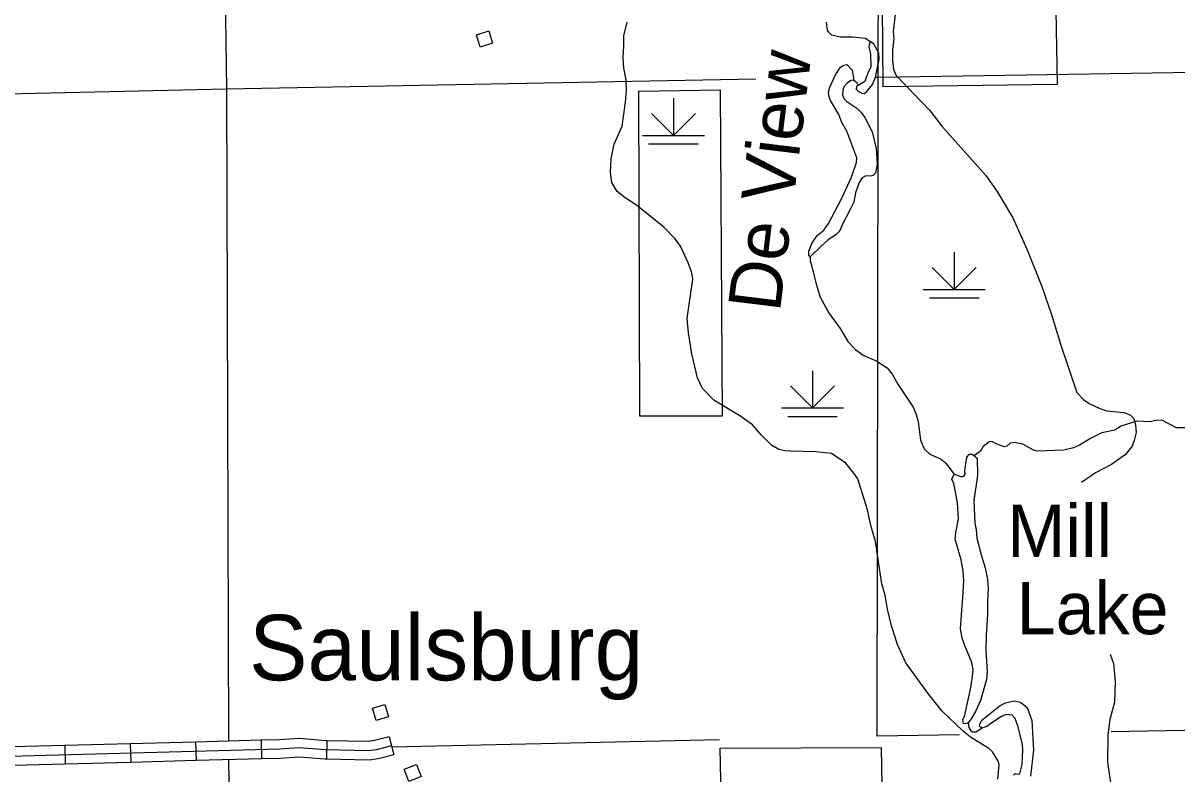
# Model space of a CAD drawing. Extents: x 1084508 to 1142749, y 1057638 to 1093403.
# Drawn here: x 1098889 to 1101810, y 1083802 to 1085702 of the extents above; entities that cross this region are included whole.
import ezdxf

# ---------------------------------------------------------------- set-up
doc = ezdxf.new("R2010")
doc.units = 0
for name, color, linetype in [('Level 25', 7, 'Continuous'), ('Level 32', 7, 'Continuous'), ('Level 35', 7, 'Continuous'), ('Level 44', 7, 'Continuous'), ('Level 47', 7, 'Continuous'), ('Level 5', 7, 'Continuous'), ('Level 56', 7, 'Continuous'), ('Level 7', 7, 'Continuous')]:
    doc.layers.add(name, color=color, linetype=linetype)

msp = doc.modelspace()

# ---------------------------------------------------------------- linework, layer by layer
at = {"layer": 'Level 32'}
for p, q in [((1098994.7, 1083874), (1098996, 1083826.9)), ((1099160.4, 1083878.4), (1099161.6, 1083831.4)), ((1099326, 1083882.9), (1099327.3, 1083835.8)), ((1099491.7, 1083887.4), (1099493, 1083840.3)), ((1099658.1, 1083886.2), (1099657.3, 1083839.2)), ((1099816.2, 1083896.1), (1099827.9, 1083850.5))]:
    msp.add_line(p, q, dxfattribs=at)
for points in [[(1099822, 1083873.3), (1099783.3, 1083863.4), (1099763.9, 1083860.9), (1099654.1, 1083862.8), (1099588.2, 1083868.4), (1099539.2, 1083865.1), (1098791.7, 1083845)], [(1098994.7, 1083874), (1098829, 1083869.5)], [(1099160.4, 1083878.4), (1098994.7, 1083874)], [(1099326, 1083882.9), (1099160.4, 1083878.4)], [(1099491.7, 1083887.4), (1099326, 1083882.9)], [(1099658.1, 1083886.2), (1099655.3, 1083886.3), (1099588.4, 1083892), (1099538.1, 1083888.6), (1099491.7, 1083887.4)], [(1099816.2, 1083896.1), (1099778.9, 1083886.5), (1099762.6, 1083884.5), (1099658.1, 1083886.2)], [(1099657.3, 1083839.2), (1099652.9, 1083839.2), (1099588, 1083844.8), (1099540.3, 1083841.6), (1099493, 1083840.3)], [(1099827.9, 1083850.5), (1099787.7, 1083840.2), (1099765.2, 1083837.4), (1099657.3, 1083839.2)], [(1098996, 1083826.9), (1098830.3, 1083822.4)], [(1099161.6, 1083831.4), (1098996, 1083826.9)], [(1099327.3, 1083835.8), (1099161.6, 1083831.4)], [(1099493, 1083840.3), (1099327.3, 1083835.8)]]:
    msp.add_lwpolyline(points, dxfattribs=at)
at = {"layer": 'Level 35'}
for points in [[(1100921.7, 1085704.7), (1100924.8, 1085684.3), (1100928.1, 1085679), (1100935.2, 1085672.9), (1100958, 1085667.3), (1100988.8, 1085667.6), (1101021.6, 1085663.8), (1101033.2, 1085655.6)], [(1101002.8, 1085544.2), (1100998.7, 1085542.5), (1100998.3, 1085535.2), (1101004.1, 1085529.1), (1101012.4, 1085524.9), (1101017.8, 1085524.5), (1101024, 1085528.1), (1101039.2, 1085546.8), (1101046.8, 1085565.6), (1101055.9, 1085610), (1101055.1, 1085626), (1101043.1, 1085649.3), (1101033.2, 1085655.6), (1101030.4, 1085643.3), (1101034.4, 1085624.2), (1101034.7, 1085591.4), (1101026.7, 1085574.2), (1101022.4, 1085562.1), (1101019.8, 1085554.1), (1101002.8, 1085544.2)], [(1100992, 1085557.7), (1100985.4, 1085556.6), (1100976.1, 1085551), (1100966.4, 1085541.2), (1100964.4, 1085532.7), (1100963.5, 1085519.7), (1100966.9, 1085511.3), (1100974.1, 1085504), (1100999.7, 1085487.1), (1101011.1, 1085474.8), (1101020.9, 1085461.3), (1101038.6, 1085427.4), (1101048.9, 1085384.9), (1101050.7, 1085345), (1101047, 1085322.2), (1101041.2, 1085316.6), (1101034.6, 1085314.9), (1101022.3, 1085315.8), (1101013.4, 1085310.5), (1101005.5, 1085298.6), (1100996.5, 1085273.1), (1100992.2, 1085249.4), (1100983, 1085230.2), (1100961.8, 1085190.2), (1100959.3, 1085182.3), (1100953.8, 1085173.9), (1100947.4, 1085167.5), (1100926.5, 1085152.7), (1100910.5, 1085138.7), (1100881.2, 1085110.4), (1100878.2, 1085115.4), (1100878.2, 1085124.8), (1100885.8, 1085144.9), (1100899.1, 1085164.5), (1100916, 1085178.5), (1100928.1, 1085194.9), (1100960.5, 1085257.3), (1100986, 1085312.2), (1100998.7, 1085349.7), (1100999.6, 1085361.1), (1100974.7, 1085429), (1100961.8, 1085450.4), (1100954, 1085471), (1100933.1, 1085506.6), (1100929.7, 1085515.6), (1100927.8, 1085527.8), (1100930.9, 1085540.5), (1100945.7, 1085571.5), (1100958, 1085591.1), (1100966.7, 1085595.7), (1100974.5, 1085597.2), (1100987.8, 1085583.1), (1100992, 1085557.7)], [(1100992, 1085557.7), (1100999, 1085553.2), (1101002.8, 1085544.2)], [(1100881.2, 1085110.4), (1100881.8, 1085101), (1100885.2, 1085089.7), (1100896, 1085044.7), (1100906.5, 1085008.5), (1100929.7, 1084967.3), (1100957.5, 1084929), (1100976.7, 1084896.5), (1100995.9, 1084876.6), (1101016.1, 1084861.7), (1101049.9, 1084846.7), (1101076.8, 1084829.5), (1101088.9, 1084814.1), (1101103.5, 1084788.4), (1101142, 1084730), (1101148.7, 1084714.1), (1101154.7, 1084693.8), (1101160.8, 1084647), (1101170.2, 1084625), (1101184.1, 1084611.5), (1101211.8, 1084599.4), (1101224.4, 1084589.7), (1101246.3, 1084561)], [(1101839.7, 1084678.4), (1101808.6, 1084677.8), (1101771.6, 1084697.5), (1101757.4, 1084696.8), (1101741.2, 1084693.2), (1101708.7, 1084695.1), (1101667.6, 1084682.2), (1101653.1, 1084672.1), (1101620, 1084665.4), (1101591.5, 1084651.1), (1101563.6, 1084634.5), (1101547.8, 1084627.1), (1101523.8, 1084621.4), (1101455.9, 1084618.8), (1101446.7, 1084621.6), (1101419.9, 1084636.6), (1101399, 1084641), (1101388, 1084638.8), (1101379.4, 1084632), (1101373.2, 1084629.9), (1101352.5, 1084637.8), (1101341.4, 1084643.5), (1101334.5, 1084642.6), (1101319.7, 1084630.6), (1101312.5, 1084619), (1101297.8, 1084607.6)], [(1101246.3, 1084561), (1101265.7, 1084554.3), (1101271.3, 1084556.7), (1101273.7, 1084560.9), (1101272.8, 1084570), (1101278.1, 1084603.2), (1101284.1, 1084611.6), (1101291.3, 1084611.8), (1101303.9, 1084601.1), (1101304.9, 1084557.1), (1101296, 1084494.1), (1101298, 1084436.5), (1101301.4, 1084419.6), (1101303.2, 1084399.2), (1101314.5, 1084356.7), (1101324.9, 1084323.6), (1101330.5, 1084295.1), (1101332.1, 1084270.3), (1101330.5, 1084241.6), (1101330.8, 1084207.6), (1101327.1, 1084152.7), (1101326.3, 1084116.4), (1101329.2, 1084060.7), (1101328.1, 1084041.5), (1101312.7, 1083988.1), (1101300, 1083960.4), (1101289.2, 1083941.5), (1101281.4, 1083931.8), (1101273, 1083928.7), (1101269.8, 1083930.2), (1101267.9, 1083940.2), (1101272.4, 1083947.9), (1101287.4, 1084016.7), (1101292.7, 1084049), (1101294.1, 1084066.7), (1101291.1, 1084083.9), (1101272.8, 1084126.8), (1101266.6, 1084145.5), (1101261.8, 1084169.3), (1101264.6, 1084205), (1101269.2, 1084260.9), (1101270.2, 1084291.5), (1101269.2, 1084315.4), (1101264, 1084343.9), (1101248.9, 1084396.7), (1101250.3, 1084413.4), (1101257.2, 1084447.6), (1101254.1, 1084488.8), (1101245.1, 1084537), (1101240.4, 1084548.2), (1101246.3, 1084561)], [(1101315.7, 1083918.3), (1101310.5, 1083923.2), (1101310.7, 1083928.2), (1101316.4, 1083937.9), (1101362.2, 1083975.4), (1101375.8, 1083981.8), (1101398.3, 1083986.8), (1101413.5, 1083984.1), (1101421.8, 1083978.1)], [(1101421.8, 1083978.1), (1101430.9, 1083970.5), (1101442.5, 1083937.4), (1101446.6, 1083862.6), (1101439.4, 1083796.9)], [(1101281.4, 1083931.8), (1101283.3, 1083919.6), (1101287.9, 1083911.5), (1101292.4, 1083908.8), (1101300.6, 1083908.7), (1101315.7, 1083918.3)], [(1101395.9, 1083800), (1101401.1, 1083803.3), (1101406.9, 1083801.9), (1101411.9, 1083802.7), (1101418.1, 1083826.2), (1101420.2, 1083863.1), (1101419.1, 1083876.3), (1101408.4, 1083921.6), (1101400.2, 1083942.5), (1101392.7, 1083950.8), (1101377.9, 1083952.2), (1101365.5, 1083947.8), (1101341.4, 1083931.3), (1101329.1, 1083921.8), (1101315.7, 1083918.3)]]:
    msp.add_lwpolyline(points, dxfattribs=at)
at = {"layer": 'Level 44'}
for p, q in [((1100535.4, 1085512.3), (1100535.4, 1085418.1)), ((1100535.4, 1085418.1), (1100479.9, 1085473.6)), ((1100535.4, 1085418.1), (1100590.9, 1085473.6)), ((1100456.9, 1085418.1), (1100613.8, 1085418.1)), ((1100472.6, 1085396.8), (1100598.2, 1085396.8)), ((1101246.2, 1085122.7), (1101246.2, 1085028.5)), ((1101246.2, 1085028.5), (1101190.7, 1085084)), ((1101246.2, 1085028.5), (1101301.6, 1085084)), ((1101167.7, 1085028.5), (1101324.6, 1085028.5)), ((1101183.4, 1085007.2), (1101308.9, 1085007.2)), ((1100887.4, 1084822.6), (1100887.4, 1084728.5)), ((1100887.4, 1084728.5), (1100831.9, 1084784)), ((1100887.4, 1084728.5), (1100942.9, 1084784)), ((1100808.9, 1084728.5), (1100965.9, 1084728.5)), ((1100824.6, 1084707.1), (1100950.2, 1084707.1))]:
    msp.add_line(p, q, dxfattribs=at)
at = {"layer": 'Level 47'}
for points in [[(1101101.2, 1085759.7), (1101091.2, 1085681.3), (1101093, 1085662.1), (1101090, 1085636.2), (1101090.2, 1085607.8), (1101092.1, 1085584.6), (1101099.5, 1085569.7), (1101184.2, 1085481.4), (1101215.2, 1085441.4), (1101327.4, 1085315.5), (1101355.6, 1085274.4), (1101394.9, 1085209.4), (1101430.6, 1085128.6), (1101467.6, 1085035.8), (1101492.7, 1084964.7), (1101515.7, 1084887.6), (1101556.3, 1084767.5), (1101573.2, 1084750), (1101587.6, 1084739.8), (1101613.1, 1084727.9), (1101631.9, 1084721.2), (1101676.3, 1084716.5), (1101692.3, 1084710), (1101701, 1084701.8), (1101704.9, 1084685.8), (1101707.1, 1084666.1), (1101702, 1084646.1), (1101696.4, 1084631.4), (1101679.8, 1084610.5), (1101644, 1084584.9), (1101603.4, 1084564.5), (1101568.1, 1084539.5)], [(1101181.8, 1084003.2), (1101124.1, 1084083.1), (1101102.3, 1084130.1), (1101087.4, 1084177.2), (1101077.3, 1084219.4), (1101071, 1084254.2), (1101063.2, 1084282.9), (1101047.2, 1084390.5), (1101035.3, 1084430.8), (1101026.9, 1084470.5), (1101002, 1084548.6), (1100991.8, 1084563.7), (1100971.6, 1084588.3), (1100935.6, 1084612.8), (1100895.9, 1084617.6), (1100831.4, 1084618.9), (1100817.2, 1084619.7), (1100802, 1084622.8), (1100783.8, 1084634.2), (1100757.8, 1084660.2), (1100735.4, 1084685.7), (1100703.6, 1084708.7), (1100637.3, 1084748.4), (1100609.1, 1084777.2), (1100596.1, 1084804.2), (1100582, 1084865.5), (1100573.2, 1084918.5), (1100570, 1084954.3), (1100584.4, 1085054.2), (1100582, 1085070.5), (1100572.8, 1085095.5), (1100553.3, 1085137.4), (1100540.2, 1085155.9), (1100511, 1085186), (1100441.8, 1085241.9), (1100413.6, 1085259.7), (1100393, 1085276.4), (1100379.4, 1085299), (1100375.8, 1085324.4), (1100377.7, 1085358.8), (1100385.1, 1085395.5), (1100405.4, 1085441.8), (1100414.4, 1085501.9), (1100416.3, 1085532.5), (1100415.5, 1085558.9), (1100410, 1085587.8), (1100408.2, 1085614.5), (1100410.2, 1085644.8), (1100409.7, 1085670.3), (1100418.5, 1085704.5)], [(1101640.8, 1084104.9), (1101649, 1084081.7), (1101653.4, 1084037.1), (1101651.5, 1083983.5), (1101639.9, 1083939.7), (1101634.8, 1083900.2), (1101634.3, 1083831.8), (1101667, 1083606)], [(1101356.6, 1083789.1), (1101360.2, 1083826.1), (1101357.5, 1083834.5), (1101343.3, 1083858), (1101333.6, 1083866.2), (1101287.5, 1083894.8), (1101268.4, 1083910.6), (1101215.7, 1083961.4), (1101181.8, 1084003.2)]]:
    msp.add_lwpolyline(points, dxfattribs=at)
at = {"layer": 'Level 5'}
for points in [[(1099374.3, 1087646), (1099403.9, 1085535.5), (1099408.8, 1083885.1)], [(1101051.2, 1083897.4), (1101054.7, 1085968.6)], [(1101054.1, 1085565.2), (1102706.5, 1085591.2), (1103775.1, 1085611.4)], [(1101046.8, 1085565.1), (1101054.1, 1085565.2)], [(1097771.8, 1085499), (1099403.9, 1085535.5), (1100743.7, 1085561.3)], [(1101259.7, 1083901.2), (1101051.2, 1083897.4)], [(1102710.8, 1083928), (1101643.3, 1083908.3)], [(1100651.9, 1083888.5), (1099822.9, 1083869.9)], [(1099409.2, 1083838), (1099433.7, 1082181.7)]]:
    msp.add_lwpolyline(points, dxfattribs=at)
at = {"layer": 'Level 56'}
for points in [[(1100036.5, 1085672.9), (1100067.7, 1085682.8), (1100077.6, 1085651.6), (1100046.4, 1085641.7)], [(1099814.2, 1083946.8), (1099782.9, 1083937.5), (1099773.5, 1083968.9), (1099804.8, 1083978.2)], [(1099884.7, 1083825.8), (1099896.5, 1083795.3), (1099866, 1083783.4), (1099854.1, 1083813.9)]]:
    msp.add_lwpolyline(points, close=True, dxfattribs=at)
at = {"layer": 'Level 7'}
for points in [[(1101477.5, 1087724.7), (1101473.7, 1087201.9), (1101052.8, 1087197.5), (1101057.7, 1086384.8), (1101491.5, 1086391.5), (1101506.9, 1085546.8), (1101065.9, 1085540.6), (1101062.7, 1085951.1), (1100442.6, 1085940.8), (1100427.1, 1087160.8), (1100220.9, 1087158.2), (1100210.3, 1087690.5)], [(1097783, 1079951.9), (1097773.3, 1081330), (1097775.6, 1081327.7), (1097775.4, 1081336.7), (1098604.5, 1081353.3), (1098588.6, 1082145.8), (1098588.5, 1082150.2), (1098588.4, 1082156.9), (1099838.2, 1082178.7), (1099838.3, 1082178.6), (1099838.3, 1082178.7), (1099834.4, 1082613.6), (1100254.7, 1082630.3), (1100254.7, 1082630.7), (1100247.2, 1083456.8), (1100662.2, 1083458.6), (1100653.7, 1083867.7), (1100653.9, 1083867.7), (1101061.5, 1083868.7), (1101062.9, 1083771.9), (1101112.1, 1083740.9), (1101220.9, 1083664.1)]]:
    msp.add_lwpolyline(points, dxfattribs=at)
msp.add_lwpolyline([(1100653.7, 1085533.2), (1100658.5, 1084707.6), (1100450.2, 1084707.4), (1100447.6, 1085529.6)], close=True, dxfattribs=at)

# ---------------------------------------------------------------- texts
at = {"layer": 'Level 25'}
msp.add_text('Saulsburg', height=165.73, dxfattribs=at).set_placement((1099461.2, 1084039.1))
at = {"layer": 'Level 35'}
msp.add_text('De View', height=132.58, rotation=83.0213, dxfattribs=at).set_placement((1100804.7, 1084968.6))
for s, p in [('Mill', (1101380, 1084351)), ('Lake', (1101404.3, 1084155.7))]:
    msp.add_text(s, height=132.58, dxfattribs=at).set_placement(p)

doc.saveas('drawing.dxf')
